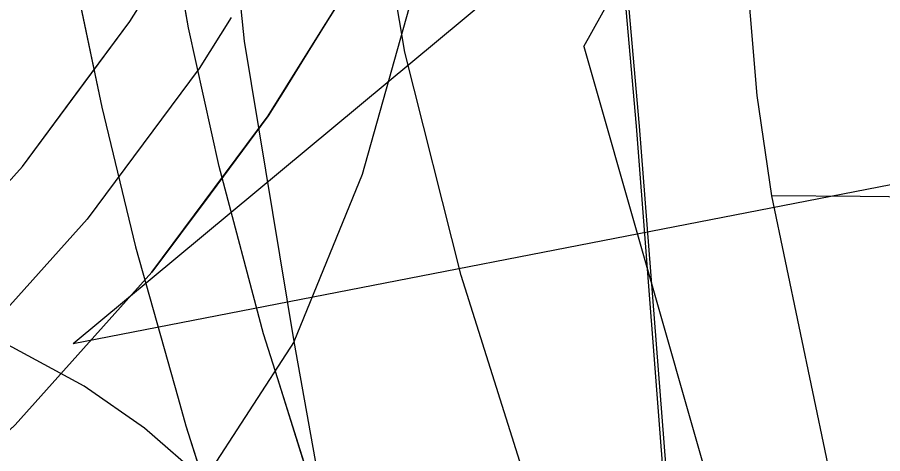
# Model space of a CAD drawing. Extents: x -132.8 to -73.3, y -60 to -26.
# Drawn here: x -125.3795 to -125.276, y -49.1276 to -49.0755 of the extents above; entities that cross this region are included whole.
import ezdxf

# ---------------------------------------------------------------- set-up
doc = ezdxf.new("R2010")
doc.units = 0
for name, color, linetype in [('tdCoCityStreetMinor', 7, 'Continuous'), ('tdCoDivCarto', 7, 'Continuous'), ('tdCoInt', 7, 'Continuous'), ('tdCoIntCL', 7, 'Continuous'), ('tdCoIntRamp', 7, 'Continuous'), ('tdCoIntRte', 7, 'Continuous'), ('tdCoPrimary', 7, 'Continuous'), ('tdCoStrucDivPri', 7, 'Continuous'), ('tdCoStrucNonDivPri', 7, 'Continuous'), ('tdCoStrucPriMaintName', 7, 'Continuous')]:
    doc.layers.add(name, color=color, linetype=linetype)

msp = doc.modelspace()

# ---------------------------------------------------------------- linework, layer by layer
at = {"layer": 'tdCoCityStreetMinor'}
for points in [[(-125.28926, -49.0968), (-125.29104, -49.08481), (-125.29263, -49.06573), (-125.29516, -49.03684), (-125.29519, -49.03652)], [(-125.26217, -49.30536), (-125.26661, -49.27991), (-125.2684, -49.27132), (-125.26928, -49.26707), (-125.27175, -49.25276), (-125.27323, -49.23665), (-125.27366, -49.23152), (-125.27619, -49.20147), (-125.27861, -49.16117), (-125.27881, -49.15374), (-125.28109, -49.13589), (-125.28926, -49.0968)], [(-125.15902, -49.10027), (-125.24296, -49.09738), (-125.27186, -49.09699), (-125.27871, -49.09689), (-125.28926, -49.0968)]]:
    msp.add_lwpolyline(points, dxfattribs=at)
at = {"layer": 'tdCoDivCarto'}
for p, q in [((-125.35906, -49.07672), (-125.36369, -49.05008)), ((-125.3723, -49.07252), (-125.36944, -49.08623)), ((-125.35541, -49.09329), (-125.35906, -49.07672)), ((-125.36944, -49.08623), (-125.36539, -49.1029)), ((-125.35008, -49.11331), (-125.35541, -49.09329)), ((-125.36539, -49.1029), (-125.36031, -49.12099)), ((-125.34839, -49.11869), (-125.35008, -49.11331)), ((-125.341, -49.14212), (-125.34839, -49.11869)), ((-125.36031, -49.12099), (-125.35938, -49.1243)), ((-125.35938, -49.1243), (-125.35257, -49.14581))]:
    msp.add_line(p, q, dxfattribs=at)
for points in [[(-125.37676, -48.93424), (-125.37834, -48.95506), (-125.37933, -48.97617), (-125.37954, -48.99271), (-125.37905, -49.01007), (-125.37786, -49.0299), (-125.37624, -49.04648), (-125.37457, -49.059), (-125.3723, -49.07252), (-125.36944, -49.08623), (-125.36539, -49.1029), (-125.36031, -49.12099)], [(-125.34839, -49.11869), (-125.35008, -49.11331), (-125.35541, -49.09329), (-125.35906, -49.07672), (-125.36369, -49.05008), (-125.36675, -49.02592), (-125.36803, -49.01082), (-125.36882, -48.99514), (-125.36902, -48.97758), (-125.36862, -48.96209), (-125.36764, -48.9472)], [(-125.30128, -49.13779), (-125.3015, -49.13501), (-125.30509, -49.08849), (-125.312, -49.01031), (-125.31698, -48.95337)], [(-125.30128, -49.13779), (-125.3015, -49.13501), (-125.30509, -49.08849), (-125.312, -49.01031), (-125.31698, -48.95337)], [(-125.33318, -49.16632), (-125.3341, -49.16352), (-125.341, -49.14212), (-125.34839, -49.11869)], [(-125.36031, -49.12099), (-125.35938, -49.1243), (-125.35257, -49.14581), (-125.34537, -49.1679), (-125.34513, -49.16865)]]:
    msp.add_lwpolyline(points, dxfattribs=at)
at = {"layer": 'tdCoInt'}
msp.add_lwpolyline([(-125.26288, -49.94647), (-125.25783, -49.72589), (-125.25333, -49.49424), (-125.25318, -49.45264), (-125.25669, -49.40174), (-125.26012, -49.36837), (-125.2638, -49.34282), (-125.28477, -49.23974), (-125.29759, -49.19646), (-125.30584, -49.17067), (-125.3107, -49.1558), (-125.31413, -49.14516), (-125.31756, -49.13452), (-125.32644, -49.10634), (-125.33319, -49.07963), (-125.34104, -49.03294), (-125.34384, -49.00175), (-125.34421, -48.9705), (-125.34226, -48.94081)], dxfattribs=at)
at = {"layer": 'tdCoIntCL'}
for points in [[(-125.34641, -49.11424), (-125.35235, -49.07833), (-125.35732, -49.0303), (-125.35898, -48.98259), (-125.35556, -48.9513)], [(-125.34641, -49.11424), (-125.33825, -49.09422), (-125.33124, -49.06923), (-125.32599, -49.04055), (-125.32488, -49.01403), (-125.32317, -48.99037), (-125.32353, -48.95299), (-125.35556, -48.9513)], [(-125.35719, -49.1308), (-125.36432, -49.12461), (-125.37156, -49.11959), (-125.38306, -49.11334), (-125.39481, -49.10816), (-125.41045, -49.1028), (-125.42478, -49.09983), (-125.44039, -49.09809), (-125.45691, -49.098), (-125.47112, -49.09947), (-125.48608, -49.10259), (-125.49959, -49.10695), (-125.51226, -49.11236), (-125.52701, -49.12046), (-125.55038, -49.1318)], [(-125.34641, -49.11424), (-125.35719, -49.1308)], [(-125.34091, -49.14491), (-125.34641, -49.11424)]]:
    msp.add_lwpolyline(points, dxfattribs=at)
at = {"layer": 'tdCoIntRamp'}
msp.add_lwpolyline([(-125.35397, -49.07547), (-125.3578, -49.0816), (-125.37118, -49.09962), (-125.38696, -49.1172), (-125.40094, -49.13033), (-125.42105, -49.14608), (-125.44051, -49.15846), (-125.46157, -49.16926), (-125.49101, -49.1804), (-125.53644, -49.19429), (-125.62136, -49.21692)], dxfattribs=at)
at = {"layer": 'tdCoIntRte'}
for points in [[(-125.30054, -49.15224), (-125.30081, -49.1488), (-125.30152, -49.13968), (-125.30188, -49.13501), (-125.30547, -49.08849), (-125.31238, -49.01031), (-125.31736, -48.95337), (-125.32638, -48.85017)], [(-125.30054, -49.15224), (-125.30081, -49.1488), (-125.30152, -49.13968), (-125.30166, -49.13779), (-125.30188, -49.13501), (-125.30547, -49.08849), (-125.31238, -49.01031), (-125.31736, -48.95337), (-125.32638, -48.85017)]]:
    msp.add_lwpolyline(points, dxfattribs=at)
at = {"layer": 'tdCoPrimary'}
for points in [[(-125.37676, -48.93424), (-125.37834, -48.95506), (-125.37933, -48.97617), (-125.37954, -48.99271), (-125.37905, -49.01007), (-125.37786, -49.0299), (-125.37624, -49.04648), (-125.37457, -49.059), (-125.3723, -49.07252), (-125.36944, -49.08623), (-125.36539, -49.1029), (-125.36031, -49.12099)], [(-125.37676, -48.93424), (-125.37834, -48.95506), (-125.37933, -48.97617), (-125.37954, -48.99271), (-125.37905, -49.01007), (-125.37786, -49.0299), (-125.37624, -49.04648), (-125.37457, -49.059), (-125.3723, -49.07252), (-125.36944, -49.08623), (-125.36539, -49.1029), (-125.36031, -49.12099)], [(-125.37676, -48.93424), (-125.37834, -48.95506), (-125.37933, -48.97617), (-125.37954, -48.99271), (-125.37905, -49.01007), (-125.37786, -49.0299), (-125.37624, -49.04648), (-125.37457, -49.059), (-125.3723, -49.07252), (-125.36944, -49.08623), (-125.36539, -49.1029), (-125.36031, -49.12099), (-125.35938, -49.1243), (-125.35257, -49.14581), (-125.35126, -49.14982)], [(-125.34839, -49.11869), (-125.35008, -49.11331), (-125.35541, -49.09329), (-125.35906, -49.07672), (-125.36369, -49.05008), (-125.36675, -49.02592), (-125.36803, -49.01082), (-125.36882, -48.99514), (-125.36902, -48.97758), (-125.36862, -48.96209), (-125.36764, -48.9472)], [(-125.34839, -49.11869), (-125.35008, -49.11331), (-125.35541, -49.09329), (-125.35906, -49.07672), (-125.36369, -49.05008), (-125.36675, -49.02592), (-125.36803, -49.01082), (-125.36882, -48.99514), (-125.36902, -48.97758), (-125.36862, -48.96209), (-125.36764, -48.9472)], [(-125.33838, -49.15025), (-125.341, -49.14212), (-125.34839, -49.11869), (-125.35008, -49.11331), (-125.35541, -49.09329), (-125.35906, -49.07672), (-125.36369, -49.05008), (-125.36675, -49.02592), (-125.36803, -49.01082), (-125.36882, -48.99514), (-125.36902, -48.97758), (-125.36862, -48.96209), (-125.36764, -48.9472)], [(-125.33318, -49.16632), (-125.3341, -49.16352), (-125.341, -49.14212), (-125.34839, -49.11869)], [(-125.33318, -49.16632), (-125.3341, -49.16352), (-125.341, -49.14212), (-125.34839, -49.11869)], [(-125.36031, -49.12099), (-125.35938, -49.1243), (-125.35257, -49.14581), (-125.34537, -49.1679), (-125.34513, -49.16865)], [(-125.36031, -49.12099), (-125.35938, -49.1243), (-125.35257, -49.14581), (-125.34537, -49.1679), (-125.34513, -49.16865)]]:
    msp.add_lwpolyline(points, dxfattribs=at)
at = {"layer": 'tdCoStrucDivPri'}
for q in [(-125.28727, -49.03489), (-125.28283, -49.18025)]:
    msp.add_line((-125.31176, -49.07896), q, dxfattribs=at)
at = {"layer": 'tdCoStrucNonDivPri'}
for points in [[(-125.34549, -49.08077), (-125.33975, -49.07158), (-125.33446, -49.06143)], [(-125.62401, -49.20689), (-125.53919, -49.18467), (-125.49424, -49.17093), (-125.46563, -49.16011), (-125.44548, -49.14978), (-125.42683, -49.13791), (-125.40746, -49.12273), (-125.39411, -49.1102), (-125.37893, -49.09329), (-125.36607, -49.07596), (-125.36245, -49.07017)], [(-125.44548, -49.14978), (-125.43616, -49.14384), (-125.42683, -49.13791), (-125.41714, -49.13032), (-125.40746, -49.12273), (-125.40078, -49.11647), (-125.39411, -49.1102), (-125.38652, -49.10174), (-125.37893, -49.09329), (-125.3725, -49.08462), (-125.36607, -49.07596), (-125.36245, -49.07017)], [(-125.33975, -49.07158), (-125.34262, -49.07617), (-125.34549, -49.08077), (-125.34751, -49.084), (-125.34953, -49.08724), (-125.35648, -49.0966), (-125.36343, -49.10595), (-125.37161, -49.11507), (-125.3798, -49.1242), (-125.38711, -49.13106), (-125.39442, -49.13792), (-125.40484, -49.14609), (-125.41527, -49.15426), (-125.4254, -49.1607), (-125.43553, -49.16715), (-125.44652, -49.17278)], [(-125.51003, -49.19667), (-125.48778, -49.18987), (-125.45751, -49.17842), (-125.43553, -49.16715), (-125.41527, -49.15426), (-125.39442, -49.13792), (-125.3798, -49.1242), (-125.36343, -49.10595), (-125.34953, -49.08724), (-125.34549, -49.08077)]]:
    msp.add_lwpolyline(points, dxfattribs=at)
at = {"layer": 'tdCoStrucPriMaintName'}
for p in [(-125.21847, -48.98615), (-125.21847, -48.98615), (-125.1966, -49.08022)]:
    msp.add_line(p, (-125.37287, -49.11452), dxfattribs=at)

doc.saveas('drawing.dxf')
